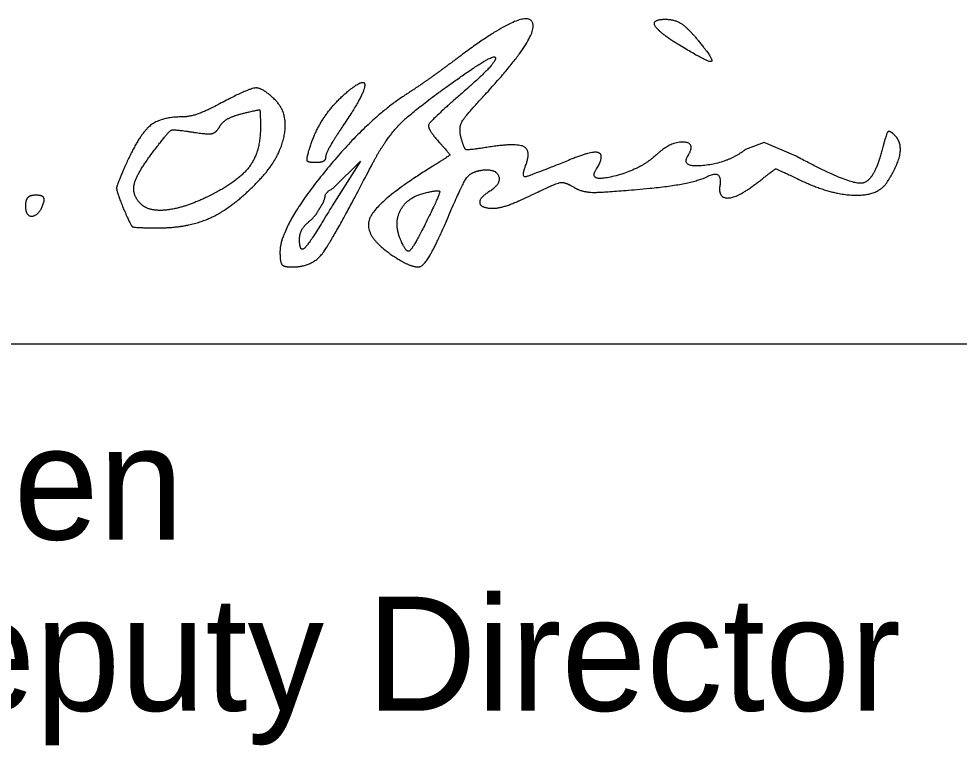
# Model space of a CAD drawing. Extents: x 0 to 34, y 0 to 22.
# Drawn here: x 25.683 to 26.836, y 8.122 to 9.013 of the extents above; entities that cross this region are included whole.
import ezdxf

# ---------------------------------------------------------------- set-up
doc = ezdxf.new("R2010")
doc.units = 0
doc.layers.add('SH_Data', color=7, linetype='Continuous')
doc.layers.add('SH_Text', color=7, linetype='Continuous')

msp = doc.modelspace()

# ---------------------------------------------------------------- linework, layer by layer
at = {"layer": 'SH_Data'}
msp.add_line((24.5279, 8.6142), (28.0279, 8.6142), dxfattribs=at)
at = {"layer": 'SH_Text'}
msp.add_line((26.4932, 8.9805), (26.4932, 8.9805), dxfattribs=at)
for points in [[(26.636, 8.8445), (26.597, 8.8611), (26.574, 8.8526)], [(26.0685, 8.8053), (26.1019, 8.8385), (26.0672, 8.7836)]]:
    msp.add_lwpolyline(points, dxfattribs=at)
for points in [[(26.2529, 8.9182), (26.3225, 8.993), (26.3023, 9.0259), (26.2232, 8.9665)], [(26.4932, 8.9805), (26.467, 8.9965), (26.4588, 9.0128), (26.4772, 9.0124)], [(26.4772, 9.0124), (26.4887, 9.0121), (26.5064, 8.9988), (26.5222, 8.9786)], [(26.5222, 8.9786), (26.5367, 8.9602), (26.5254, 8.9609), (26.4932, 8.9805)], [(26.2232, 8.9665), (26.2012, 8.95), (26.1724, 8.9296), (26.1592, 8.9211)], [(26.2332, 8.9477), (26.2688, 8.9723), (26.2661, 8.9562), (26.2292, 8.9242)], [(26.1167, 8.8354), (26.1337, 8.868), (26.1732, 8.906), (26.2332, 8.9477)], [(25.9977, 8.913), (25.982, 8.9287), (25.9646, 8.9276), (25.9291, 8.9086)], [(26.0397, 8.8546), (26.0462, 8.8754), (26.0692, 8.9096), (26.0861, 8.9237)], [(26.0861, 8.9237), (26.1081, 8.9419), (26.1061, 8.92), (26.0827, 8.8851)], [(26.2292, 8.9242), (26.1879, 8.8883), (26.1832, 8.8783), (26.1992, 8.8607)], [(25.9786, 8.816), (26.0029, 8.8417), (26.0137, 8.897), (25.9977, 8.913)], [(26.1592, 8.9211), (26.1093, 8.8891), (26.0032, 8.7572), (26.0032, 8.7272)], [(26.2252, 8.8674), (26.2222, 8.8791), (26.2302, 8.8937), (26.2529, 8.9182)], [(25.9291, 8.9086), (25.9127, 8.8998), (25.892, 8.8926), (25.883, 8.8926)], [(25.9572, 8.8968), (25.9776, 8.9019), (25.9792, 8.9005), (25.9792, 8.8781)], [(25.883, 8.8926), (25.857, 8.8926), (25.8307, 8.8708), (25.8153, 8.8367)], [(25.9291, 8.8805), (25.9325, 8.8865), (25.9451, 8.8938), (25.9572, 8.8968)], [(25.8962, 8.874), (25.9142, 8.8711), (25.925, 8.8732), (25.9291, 8.8805)], [(25.9792, 8.8781), (25.9792, 8.8486), (25.9497, 8.8114), (25.9121, 8.7936)], [(26.0827, 8.8851), (26.0698, 8.8659), (26.0592, 8.8471), (26.0592, 8.8434)], [(25.8483, 8.8507), (25.8668, 8.875), (25.8727, 8.8778), (25.8962, 8.874)], [(26.2584, 8.8555), (26.2339, 8.8516), (26.2289, 8.8534), (26.2252, 8.8674)], [(26.7567, 8.8704), (26.7506, 8.8764), (26.7465, 8.8722), (26.7424, 8.8558)], [(26.7476, 8.8126), (26.7612, 8.8335), (26.7656, 8.8615), (26.7567, 8.8704)], [(26.0467, 8.8366), (26.0374, 8.8366), (26.0356, 8.8412), (26.0397, 8.8546)], [(26.1992, 8.8607), (26.2118, 8.8467), (26.2113, 8.8451), (26.1899, 8.8318)], [(26.3044, 8.8329), (26.3116, 8.8516), (26.2926, 8.8609), (26.2584, 8.8555)], [(26.5033, 8.8447), (26.5134, 8.8611), (26.4821, 8.8624), (26.4648, 8.8463)], [(26.7424, 8.8558), (26.7319, 8.8129), (26.7008, 8.8096), (26.636, 8.8445)], [(25.8326, 8.7859), (25.8214, 8.7971), (25.828, 8.8241), (25.8483, 8.8507)], [(26.0592, 8.8434), (26.0592, 8.8397), (26.0536, 8.8366), (26.0467, 8.8366)], [(26.3905, 8.8275), (26.4015, 8.8452), (26.3872, 8.8518), (26.3611, 8.8411)], [(26.4648, 8.8463), (26.4453, 8.8281), (26.3809, 8.8118), (26.3905, 8.8275)], [(26.574, 8.8526), (26.5525, 8.8362), (26.4941, 8.8299), (26.5033, 8.8447)], [(25.8153, 8.8367), (25.8032, 8.8099), (25.8026, 8.8015), (25.8111, 8.7809)], [(26.0178, 8.7086), (26.0424, 8.7086), (26.0675, 8.7408), (26.1167, 8.8354)], [(26.1899, 8.8318), (26.1224, 8.7899), (26.1042, 8.7469), (26.143, 8.7215)], [(26.3611, 8.8411), (26.3092, 8.8199), (26.2989, 8.8184), (26.3044, 8.8329)], [(26.208, 8.7667), (26.2265, 8.8101), (26.2371, 8.8253), (26.25, 8.8272)], [(26.25, 8.8272), (26.2679, 8.8298), (26.2747, 8.8102), (26.2592, 8.8006)], [(26.4563, 8.8051), (26.5084, 8.81), (26.5469, 8.8296), (26.5419, 8.8047)], [(26.59, 8.8131), (26.6104, 8.8291), (26.6116, 8.8292), (26.6411, 8.8151)], [(25.8552, 8.7566), (25.8926, 8.7566), (25.9478, 8.7832), (25.9786, 8.816)], [(26.3138, 8.7979), (26.3413, 8.8112), (26.3526, 8.8131), (26.3634, 8.8064)], [(26.5419, 8.8047), (26.5423, 8.7914), (26.5677, 8.7955), (26.59, 8.8131)], [(26.6411, 8.8151), (26.6784, 8.7973), (26.7368, 8.7959), (26.7476, 8.8126)], [(26.0546, 8.7847), (26.0583, 8.7914), (26.059, 8.8002), (26.0685, 8.8053)], [(26.1499, 8.7451), (26.143, 8.7633), (26.1592, 8.7937), (26.1786, 8.7987)], [(26.1786, 8.7987), (26.1989, 8.8041), (26.1993, 8.7975), (26.1812, 8.7611)], [(26.2592, 8.8006), (26.2466, 8.7928), (26.2499, 8.7806), (26.2647, 8.7806)], [(26.2647, 8.7806), (26.2721, 8.7806), (26.2942, 8.7884), (26.3138, 8.7979)], [(26.3634, 8.8064), (26.3732, 8.8003), (26.401, 8.7999), (26.4563, 8.8051)], [(25.7039, 8.7966), (25.6969, 8.7966), (25.6912, 8.7909), (25.6912, 8.7839)], [(25.6912, 8.7839), (25.6912, 8.7698), (25.7085, 8.7723), (25.7134, 8.7871)], [(25.7134, 8.7871), (25.7151, 8.7923), (25.7109, 8.7966), (25.7039, 8.7966)], [(25.9121, 8.7936), (25.8843, 8.7804), (25.8422, 8.7763), (25.8326, 8.7859)], [(25.8111, 8.7809), (25.8201, 8.7592), (25.8248, 8.7566), (25.8552, 8.7566)], [(26.0672, 8.7836), (26.041, 8.7396), (26.0272, 8.7253), (26.0272, 8.7419)], [(26.0392, 8.7646), (26.0458, 8.7701), (26.0512, 8.7794), (26.0546, 8.7847)], [(26.0272, 8.7419), (26.0272, 8.7489), (26.0326, 8.7591), (26.0392, 8.7646)], [(26.173, 8.7087), (26.1786, 8.7088), (26.1944, 8.7349), (26.208, 8.7667)], [(26.1812, 8.7611), (26.1659, 8.7303), (26.1573, 8.7259), (26.1499, 8.7451)], [(26.0032, 8.7272), (26.0032, 8.7145), (26.0079, 8.7086), (26.0178, 8.7086)], [(26.143, 8.7215), (26.1538, 8.7144), (26.1673, 8.7087), (26.173, 8.7087)]]:
    msp.add_open_spline(points, degree=2, dxfattribs=at)

# ---------------------------------------------------------------- texts
for s, p in [("John W. O'Brien", (24.5279, 8.3742)), ('District       Deputy Director', (24.5279, 8.1642))]:
    msp.add_text(s, height=0.14, dxfattribs=at).set_placement(p)

doc.saveas('drawing.dxf')
